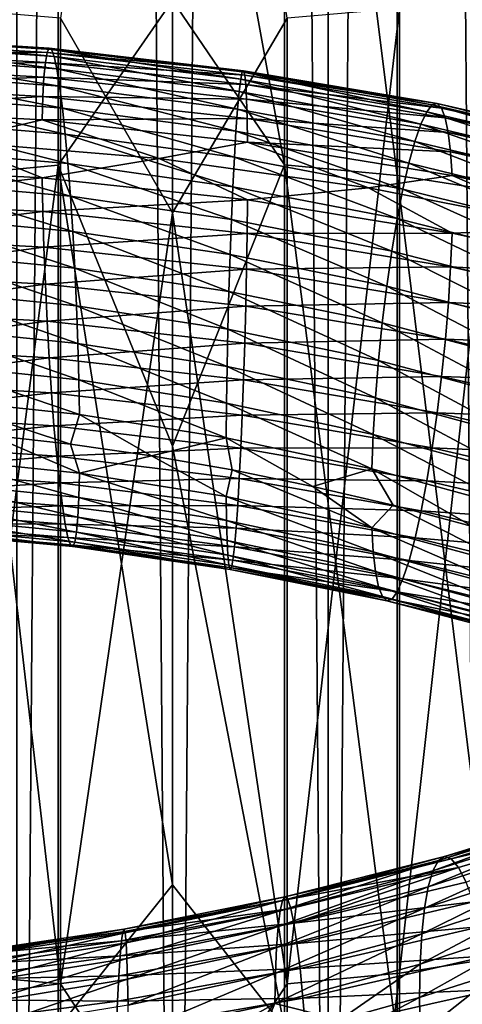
# Model space of a CAD drawing. Header units: metres. Extents: x -44 to 117, y -432 to 89.
# Tile 487 of 656: x -1.48 to 2.81, y -301.47 to -291.93. Entities that reach past the tile are written whole.
import ezdxf

# ---------------------------------------------------------------- set-up
doc = ezdxf.new("R2010")
doc.units = ezdxf.units.M
doc.layers.add('solid_125568', color=7, linetype='CONTINUOUS')

msp = doc.modelspace()

# ---------------------------------------------------------------- linework, layer by layer
at = {"layer": 'solid_125568'}
for points in [[(0, -312.351715, 242.333755), (0, -117.55674, 207.986145), (-1.509208, -117.572006, 207.899582)], [(-1.509208, -312.366974, 242.247192), (0, -312.351715, 242.333755), (-1.509208, -117.572006, 207.899582)], [(1.509208, -312.366974, 242.247192), (1.509208, -117.572006, 207.899582), (0, -117.55674, 207.986145)], [(1.509208, -312.366974, 242.247192), (0, -117.55674, 207.986145), (0, -312.351715, 242.333755)], [(2.998006, -312.412567, 241.988663), (2.998006, -117.617592, 207.641052), (1.509208, -117.572006, 207.899582)], [(1.509208, -312.366974, 242.247192), (2.998006, -312.412567, 241.988663), (1.509208, -117.572006, 207.899582)], [(-1.509208, -316.851318, 216.815323), (-1.509208, -122.056328, 182.467712), (0, -122.071594, 182.381149)], [(0, -316.866577, 216.72876), (0, -122.071594, 182.381149), (1.509208, -122.056328, 182.467712)], [(1.509208, -316.851318, 216.815323), (0, -316.866577, 216.72876), (1.509208, -122.056328, 182.467712)], [(1.509208, -316.851318, 216.815323), (1.509208, -122.056328, 182.467712), (2.998006, -122.010742, 182.726242)], [(2.998006, -316.805725, 217.073853), (1.509208, -316.851318, 216.815323), (2.998006, -122.010742, 182.726242)], [(0, -316.866577, 216.72876), (-1.509208, -316.851318, 216.815323), (0, -122.071594, 182.381149)], [(0, -293.798706, 932.209717), (0, -284.43338, 936.639038), (-1.085199, -291.913849, 933.069763)], [(1.109473, -291.912506, 933.066895), (0, -284.43338, 936.639038), (0, -293.798706, 932.209717)], [(-1.109473, -284.735016, 917.814087), (-2.201037, -293.439728, 913.488464), (-2.201037, -284.827545, 918.01062)], [(-1.109473, -284.735016, 917.814087), (-1.109473, -293.337433, 913.296814), (-2.201037, -293.439728, 913.488464)], [(0, -291.74115, 914.094666), (-1.109473, -293.337433, 913.296814), (-1.109473, -284.735016, 917.814087)], [(1.085199, -284.733673, 917.811218), (1.085199, -293.335938, 913.294067), (0, -287.360657, 916.412354)], [(2.177384, -293.436768, 913.48291), (1.085199, -293.335938, 913.294067), (1.085199, -284.733673, 917.811218)], [(2.177384, -284.82486, 918.004944), (2.177384, -293.436768, 913.48291), (1.085199, -284.733673, 917.811218)], [(3.232239, -293.603821, 913.796143), (2.177384, -293.436768, 913.48291), (2.177384, -284.82486, 918.004944)], [(3.232239, -284.975983, 918.326111), (3.232239, -293.603821, 913.796143), (2.177384, -284.82486, 918.004944)], [(1.085199, -293.335938, 913.294067), (0, -291.74115, 914.094666), (0, -287.360657, 916.412354)], [(0, -291.74115, 914.094666), (0, -296.060211, 911.664368), (-1.109473, -293.337433, 913.296814)], [(1.085199, -293.335938, 913.294067), (0, -296.060211, 911.664368), (0, -291.74115, 914.094666)], [(2.201037, -301.170044, 927.97821), (3.254865, -301.001526, 927.662292), (3.254865, -291.667572, 932.546387)], [(2.201037, -291.820007, 932.870361), (2.201037, -301.170044, 927.97821), (3.254865, -291.667572, 932.546387)], [(-2.177384, -291.822693, 932.876038), (-1.085199, -301.273804, 928.172607), (-1.085199, -291.913849, 933.069763)], [(-2.177384, -291.822693, 932.876038), (-2.177384, -301.173004, 927.983765), (-1.085199, -301.273804, 928.172607)], [(1.109473, -301.272308, 928.169861), (2.201037, -301.170044, 927.97821), (2.201037, -291.820007, 932.870361)], [(1.109473, -291.912506, 933.066895), (1.109473, -301.272308, 928.169861), (2.201037, -291.820007, 932.870361)], [(0, -293.798706, 932.209717), (-1.085199, -291.913849, 933.069763), (-1.085199, -301.273804, 928.172607)], [(1.109473, -291.912506, 933.066895), (0, -293.798706, 932.209717), (1.109473, -301.272308, 928.169861)], [(-3.117133, -292.133484, 903.773926), (-1.215664, -292.247131, 903.43927), (-3.160641, -292.230164, 903.421509)], [(-3.065956, -292.087738, 904.145203), (-1.195499, -292.204132, 903.81366), (-3.117133, -292.133484, 903.773926)], [(-1.195499, -292.204132, 903.81366), (-1.215664, -292.247131, 903.43927), (-3.117133, -292.133484, 903.773926)], [(-1.172745, -292.215515, 904.19989), (-1.195499, -292.204132, 903.81366), (-3.065956, -292.087738, 904.145203)], [(-3.008172, -292.096161, 904.527954), (-1.172745, -292.215515, 904.19989), (-3.065956, -292.087738, 904.145203)], [(-1.14811, -292.283112, 904.590332), (-1.172745, -292.215515, 904.19989), (-3.008172, -292.096161, 904.527954)], [(-2.945071, -292.160645, 904.914673), (-1.14811, -292.283112, 904.590332), (-3.008172, -292.096161, 904.527954)], [(-1.122205, -292.403595, 904.976746), (-1.14811, -292.283112, 904.590332), (-2.945071, -292.160645, 904.914673)], [(-2.878186, -292.277954, 905.29718), (-1.122205, -292.403595, 904.976746), (-2.945071, -292.160645, 904.914673)], [(-1.195499, -292.204132, 903.81366), (0.688322, -292.421875, 903.651123), (-1.215664, -292.247131, 903.43927)], [(0.675792, -292.434143, 904.037781), (0.688322, -292.421875, 903.651123), (-1.195499, -292.204132, 903.81366)], [(-1.172745, -292.215515, 904.19989), (0.675792, -292.434143, 904.037781), (-1.195499, -292.204132, 903.81366)], [(0.661686, -292.502625, 904.42865), (0.675792, -292.434143, 904.037781), (-1.172745, -292.215515, 904.19989)], [(-1.14811, -292.283112, 904.590332), (0.661686, -292.502625, 904.42865), (-1.172745, -292.215515, 904.19989)], [(-3.160641, -292.230164, 903.421509), (-1.232679, -292.341339, 903.084167), (-3.195702, -292.374512, 903.09552)], [(-1.215664, -292.247131, 903.43927), (-1.232679, -292.341339, 903.084167), (-3.160641, -292.230164, 903.421509)], [(-1.095324, -292.572418, 905.350586), (-1.122205, -292.403595, 904.976746), (-2.878186, -292.277954, 905.29718)], [(-2.80882, -292.443573, 905.666931), (-1.095324, -292.572418, 905.350586), (-2.878186, -292.277954, 905.29718)], [(-1.215664, -292.247131, 903.43927), (0.699394, -292.46405, 903.276306), (-1.232679, -292.341339, 903.084167)], [(0.688322, -292.421875, 903.651123), (0.699394, -292.46405, 903.276306), (-1.215664, -292.247131, 903.43927)], [(0.646321, -292.623962, 904.815308), (0.661686, -292.502625, 904.42865), (-1.14811, -292.283112, 904.590332)], [(-1.122205, -292.403595, 904.976746), (0.646321, -292.623962, 904.815308), (-1.14811, -292.283112, 904.590332)], [(-3.195702, -292.374512, 903.09552), (-1.246267, -292.483551, 902.755981), (-3.221633, -292.563354, 902.803284)], [(-1.232679, -292.341339, 903.084167), (-1.246267, -292.483551, 902.755981), (-3.195702, -292.374512, 903.09552)], [(-1.232679, -292.341339, 903.084167), (0.709064, -292.557495, 902.920837), (-1.246267, -292.483551, 902.755981)], [(0.699394, -292.46405, 903.276306), (0.709064, -292.557495, 902.920837), (-1.232679, -292.341339, 903.084167)], [(0.630418, -292.79364, 905.189331), (0.646321, -292.623962, 904.815308), (-1.122205, -292.403595, 904.976746)], [(-1.095324, -292.572418, 905.350586), (0.630418, -292.79364, 905.189331), (-1.122205, -292.403595, 904.976746)], [(-1.246267, -292.483551, 902.755981), (-1.256252, -292.670624, 902.462097), (-3.221633, -292.563354, 902.803284)], [(-1.067819, -292.784973, 905.703247), (-1.095324, -292.572418, 905.350586), (-2.80882, -292.443573, 905.666931)], [(-2.738336, -292.652985, 906.015503), (-1.067819, -292.784973, 905.703247), (-2.80882, -292.443573, 905.666931)], [(-1.246267, -292.483551, 902.755981), (0.7171, -292.699066, 902.592163), (-1.256252, -292.670624, 902.462097)], [(0.709064, -292.557495, 902.920837), (0.7171, -292.699066, 902.592163), (-1.246267, -292.483551, 902.755981)], [(0.646321, -292.623962, 904.815308), (2.407816, -292.93924, 904.811462), (0.661686, -292.502625, 904.42865)], [(0.661686, -292.502625, 904.42865), (2.464282, -292.819336, 904.428162), (0.675792, -292.434143, 904.037781)], [(2.407816, -292.93924, 904.811462), (2.464282, -292.819336, 904.428162), (0.661686, -292.502625, 904.42865)], [(0.675792, -292.434143, 904.037781), (2.516975, -292.752197, 904.040344), (0.688322, -292.421875, 903.651123)], [(2.464282, -292.819336, 904.428162), (2.516975, -292.752197, 904.040344), (0.675792, -292.434143, 904.037781)], [(0.688322, -292.421875, 903.651123), (2.564654, -292.74118, 903.656311), (0.699394, -292.46405, 903.276306)], [(2.516975, -292.752197, 904.040344), (2.564654, -292.74118, 903.656311), (0.688322, -292.421875, 903.651123)], [(0.699394, -292.46405, 903.276306), (2.606843, -292.784454, 903.283691), (0.709064, -292.557495, 902.920837)], [(2.564654, -292.74118, 903.656311), (2.606843, -292.784454, 903.283691), (0.699394, -292.46405, 903.276306)], [(-3.221633, -292.563354, 902.803284), (-1.256252, -292.670624, 902.462097), (-3.237768, -292.793365, 902.552429)], [(0.614635, -293.007019, 905.542236), (0.630418, -292.79364, 905.189331), (-1.095324, -292.572418, 905.350586)], [(-1.067819, -292.784973, 905.703247), (0.614635, -293.007019, 905.542236), (-1.095324, -292.572418, 905.350586)], [(0.709064, -292.557495, 902.920837), (2.643092, -292.878845, 902.929932), (0.7171, -292.699066, 902.592163)], [(2.606843, -292.784454, 903.283691), (2.643092, -292.878845, 902.929932), (0.709064, -292.557495, 902.920837)], [(-1.256252, -292.670624, 902.462097), (-1.262471, -292.899292, 902.210144), (-3.237768, -292.793365, 902.552429)], [(-1.040392, -293.036652, 906.026367), (-1.067819, -292.784973, 905.703247), (-2.738336, -292.652985, 906.015503)], [(-2.668439, -292.901611, 906.334534), (-1.040392, -293.036652, 906.026367), (-2.738336, -292.652985, 906.015503)], [(-1.256252, -292.670624, 902.462097), (0.723173, -292.885529, 902.297913), (-1.262471, -292.899292, 902.210144)], [(0.7171, -292.699066, 902.592163), (0.723173, -292.885529, 902.297913), (-1.256252, -292.670624, 902.462097)], [(0.630418, -292.79364, 905.189331), (2.349301, -293.107391, 905.181946), (0.646321, -292.623962, 904.815308)], [(2.349301, -293.107391, 905.181946), (2.407816, -292.93924, 904.811462), (0.646321, -292.623962, 904.815308)], [(0.7171, -292.699066, 902.592163), (2.672664, -293.021179, 902.6026), (0.723173, -292.885529, 902.297913)], [(2.643092, -292.878845, 902.929932), (2.672664, -293.021179, 902.6026), (0.7171, -292.699066, 902.592163)], [(-3.237768, -292.793365, 902.552429), (-1.262471, -292.899292, 902.210144), (-2.150833, -293.105743, 902.138733)], [(0.599287, -293.259521, 905.865479), (0.614635, -293.007019, 905.542236), (-1.067819, -292.784973, 905.703247)], [(-1.040392, -293.036652, 906.026367), (0.599287, -293.259521, 905.865479), (-1.067819, -292.784973, 905.703247)], [(0.614635, -293.007019, 905.542236), (2.290402, -293.319305, 905.531128), (0.630418, -292.79364, 905.189331)], [(2.290402, -293.319305, 905.531128), (2.349301, -293.107391, 905.181946), (0.630418, -292.79364, 905.189331)], [(2.464282, -292.819336, 904.428162), (4.239639, -293.233429, 904.587524), (2.516975, -292.752197, 904.040344)], [(2.516975, -292.752197, 904.040344), (4.330338, -293.169891, 904.206055), (2.564654, -292.74118, 903.656311)], [(4.239639, -293.233429, 904.587524), (4.330338, -293.169891, 904.206055), (2.516975, -292.752197, 904.040344)], [(2.564654, -292.74118, 903.656311), (4.412639, -293.16217, 903.827637), (2.606843, -292.784454, 903.283691)], [(4.330338, -293.169891, 904.206055), (4.412639, -293.16217, 903.827637), (2.564654, -292.74118, 903.656311)], [(2.606843, -292.784454, 903.283691), (4.485478, -293.208466, 903.459839), (2.643092, -292.878845, 902.929932)], [(4.412639, -293.16217, 903.827637), (4.485478, -293.208466, 903.459839), (2.606843, -292.784454, 903.283691)], [(0.723173, -292.885529, 902.297913), (0.726939, -293.113739, 902.045471), (-1.262471, -292.899292, 902.210144)], [(0.723173, -292.885529, 902.297913), (2.69473, -293.208252, 902.309143), (0.726939, -293.113739, 902.045471)], [(2.672664, -293.021179, 902.6026), (2.69473, -293.208252, 902.309143), (0.723173, -292.885529, 902.297913)], [(2.407816, -292.93924, 904.811462), (4.142695, -293.349548, 904.963867), (2.464282, -292.819336, 904.428162)], [(4.142695, -293.349548, 904.963867), (4.239639, -293.233429, 904.587524), (2.464282, -292.819336, 904.428162)], [(2.643092, -292.878845, 902.929932), (4.547905, -293.305511, 903.110107), (2.672664, -293.021179, 902.6026)], [(4.485478, -293.208466, 903.459839), (4.547905, -293.305511, 903.110107), (2.643092, -292.878845, 902.929932)], [(-1.013981, -293.322845, 906.311401), (-1.040392, -293.036652, 906.026367), (-2.668439, -292.901611, 906.334534)], [(-2.601073, -293.184906, 906.615723), (-1.013981, -293.322845, 906.311401), (-2.668439, -292.901611, 906.334534)], [(-1.262471, -292.899292, 902.210144), (-0.129886, -293.274628, 901.892029), (-2.150833, -293.105743, 902.138733)], [(-1.262471, -292.899292, 902.210144), (0.726939, -293.113739, 902.045471), (-0.129886, -293.274628, 901.892029)], [(2.349301, -293.107391, 905.181946), (4.042216, -293.513855, 905.327026), (2.407816, -292.93924, 904.811462)], [(4.042216, -293.513855, 905.327026), (4.142695, -293.349548, 904.963867), (2.407816, -292.93924, 904.811462)], [(0.584447, -293.546417, 906.150574), (0.599287, -293.259521, 905.865479), (-1.040392, -293.036652, 906.026367)], [(-1.013981, -293.322845, 906.311401), (0.584447, -293.546417, 906.150574), (-1.040392, -293.036652, 906.026367)], [(0.599287, -293.259521, 905.865479), (2.232445, -293.570282, 905.850708), (0.614635, -293.007019, 905.542236)], [(2.232445, -293.570282, 905.850708), (2.290402, -293.319305, 905.531128), (0.614635, -293.007019, 905.542236)], [(2.672664, -293.021179, 902.6026), (4.598688, -293.450104, 902.785767), (2.69473, -293.208252, 902.309143)], [(4.547905, -293.305511, 903.110107), (4.598688, -293.450104, 902.785767), (2.672664, -293.021179, 902.6026)], [(-3.238204, -293.35498, 902.204712), (-2.150833, -293.105743, 902.138733), (-1.262804, -293.459686, 901.861938)], [(-1.262804, -293.459686, 901.861938), (-2.150833, -293.105743, 902.138733), (-0.129886, -293.274628, 901.892029)], [(0.726939, -293.113739, 902.045471), (1.898165, -293.557068, 901.828064), (-0.129886, -293.274628, 901.892029)], [(0.726939, -293.113739, 902.045471), (2.70844, -293.436829, 902.057007), (1.898165, -293.557068, 901.828064)], [(2.69473, -293.208252, 902.309143), (2.70844, -293.436829, 902.057007), (0.726939, -293.113739, 902.045471)], [(2.290402, -293.319305, 905.531128), (3.940852, -293.721924, 905.668762), (2.349301, -293.107391, 905.181946)], [(3.940852, -293.721924, 905.668762), (4.042216, -293.513855, 905.327026), (2.349301, -293.107391, 905.181946)], [(-0.989471, -293.638855, 906.549927), (-1.013981, -293.322845, 906.311401), (-2.601073, -293.184906, 906.615723)], [(-2.538127, -293.498322, 906.850769), (-0.989471, -293.638855, 906.549927), (-2.601073, -293.184906, 906.615723)], [(-1.262804, -293.459686, 901.861938), (-0.129886, -293.274628, 901.892029), (0.726714, -293.673492, 901.696533)], [(0.726714, -293.673492, 901.696533), (-0.129886, -293.274628, 901.892029), (1.898165, -293.557068, 901.828064)], [(0.584447, -293.546417, 906.150574), (2.176515, -293.855743, 906.132202), (0.599287, -293.259521, 905.865479)], [(2.176515, -293.855743, 906.132202), (2.232445, -293.570282, 905.850708), (0.599287, -293.259521, 905.865479)], [(2.69473, -293.208252, 902.309143), (4.636501, -293.638947, 902.494385), (2.70844, -293.436829, 902.057007)], [(4.598688, -293.450104, 902.785767), (4.636501, -293.638947, 902.494385), (2.69473, -293.208252, 902.309143)], [(-3.238204, -293.35498, 902.204712), (-1.262804, -293.459686, 901.861938), (-3.22204, -293.681976, 902.110657)], [(-1.109473, -293.337433, 913.296814), (-2.201037, -301.811554, 908.535461), (-2.201037, -293.439728, 913.488464)], [(-1.109473, -293.337433, 913.296814), (-1.109473, -301.699768, 908.349182), (-2.201037, -301.811554, 908.535461)], [(0, -300.314941, 909.123169), (-1.109473, -301.699768, 908.349182), (-1.109473, -293.337433, 913.296814)], [(0, -296.060211, 911.664368), (0, -300.314941, 909.123169), (-1.109473, -293.337433, 913.296814)], [(0.570246, -293.863037, 906.389099), (0.584447, -293.546417, 906.150574), (-1.013981, -293.322845, 906.311401)], [(-0.989471, -293.638855, 906.549927), (0.570246, -293.863037, 906.389099), (-1.013981, -293.322845, 906.311401)], [(1.085199, -293.335938, 913.294067), (1.085199, -301.698151, 908.346497), (0, -296.060211, 911.664368)], [(2.177384, -301.808319, 908.53009), (1.085199, -301.698151, 908.346497), (1.085199, -293.335938, 913.294067)], [(2.177384, -293.436768, 913.48291), (2.177384, -301.808319, 908.53009), (1.085199, -293.335938, 913.294067)], [(2.232445, -293.570282, 905.850708), (3.840926, -293.969147, 905.980835), (2.290402, -293.319305, 905.531128)], [(3.840926, -293.969147, 905.980835), (3.940852, -293.721924, 905.668762), (2.290402, -293.319305, 905.531128)], [(-1.262804, -293.459686, 901.861938), (-1.256453, -293.786804, 901.768616), (-3.22204, -293.681976, 902.110657)], [(-1.262804, -293.459686, 901.861938), (0.726714, -293.673492, 901.696533), (-1.256453, -293.786804, 901.768616)], [(2.70844, -293.436829, 902.057007), (3.899763, -293.951752, 901.945557), (1.898165, -293.557068, 901.828064)], [(3.232239, -301.990906, 908.834473), (2.177384, -301.808319, 908.53009), (2.177384, -293.436768, 913.48291)], [(3.232239, -293.603821, 913.796143), (3.232239, -301.990906, 908.834473), (2.177384, -293.436768, 913.48291)], [(2.70844, -293.436829, 902.057007), (4.660004, -293.868774, 902.243164), (3.899763, -293.951752, 901.945557)], [(4.636501, -293.638947, 902.494385), (4.660004, -293.868774, 902.243164), (2.70844, -293.436829, 902.057007)], [(-0.967364, -293.979401, 906.734863), (-0.989471, -293.638855, 906.549927), (-2.538127, -293.498322, 906.850769)], [(-2.481023, -293.836609, 907.032593), (-0.967364, -293.979401, 906.734863), (-2.538127, -293.498322, 906.850769)], [(0.570246, -293.863037, 906.389099), (2.123758, -294.171021, 906.367188), (0.584447, -293.546417, 906.150574)], [(2.123758, -294.171021, 906.367188), (2.176515, -293.855743, 906.132202), (0.584447, -293.546417, 906.150574)], [(0.726714, -293.673492, 901.696533), (1.898165, -293.557068, 901.828064), (2.708325, -293.996613, 901.706848)], [(2.708325, -293.996613, 901.706848), (1.898165, -293.557068, 901.828064), (3.899763, -293.951752, 901.945557)], [(0.557109, -294.204071, 906.573975), (0.570246, -293.863037, 906.389099), (-0.989471, -293.638855, 906.549927)], [(-0.967364, -293.979401, 906.734863), (0.557109, -294.204071, 906.573975), (-0.989471, -293.638855, 906.549927)], [(2.176515, -293.855743, 906.132202), (3.744526, -294.251038, 906.254944), (2.232445, -293.570282, 905.850708)], [(3.744526, -294.251038, 906.254944), (3.840926, -293.969147, 905.980835), (2.232445, -293.570282, 905.850708)], [(-3.22204, -293.681976, 902.110657), (-1.256453, -293.786804, 901.768616), (-3.19586, -294.027557, 902.07196)], [(0.726714, -293.673492, 901.696533), (0.72318, -294.000519, 901.602844), (-1.256453, -293.786804, 901.768616)], [(0.726714, -293.673492, 901.696533), (2.708325, -293.996613, 901.706848), (0.72318, -294.000519, 901.602844)], [(-1.256453, -293.786804, 901.768616), (-1.246126, -294.133026, 901.731262), (-3.19586, -294.027557, 902.07196)], [(-0.947787, -294.336426, 906.864502), (-0.967364, -293.979401, 906.734863), (-2.481023, -293.836609, 907.032593)], [(-2.430477, -294.191711, 907.159485), (-0.947787, -294.336426, 906.864502), (-2.481023, -293.836609, 907.032593)], [(-1.256453, -293.786804, 901.768616), (0.72318, -294.000519, 901.602844), (-1.246126, -294.133026, 901.731262)], [(0, -302.932465, 927.320618), (0, -293.798706, 932.209717), (-1.085199, -301.273804, 928.172607)], [(1.109473, -301.272308, 928.169861), (0, -293.798706, 932.209717), (0, -302.932465, 927.320618)], [(0.557109, -294.204071, 906.573975), (2.075521, -294.510773, 906.548706), (0.570246, -293.863037, 906.389099)], [(2.075521, -294.510773, 906.548706), (2.123758, -294.171021, 906.367188), (0.570246, -293.863037, 906.389099)], [(2.123758, -294.171021, 906.367188), (3.653796, -294.562927, 906.482971), (2.176515, -293.855743, 906.132202)], [(3.653796, -294.562927, 906.482971), (3.744526, -294.251038, 906.254944), (2.176515, -293.855743, 906.132202)], [(-3.19586, -294.027557, 902.07196), (-1.246126, -294.133026, 901.731262), (-3.160633, -294.383606, 902.088196)], [(0.72318, -294.000519, 901.602844), (0.71754, -294.346771, 901.565186), (-1.246126, -294.133026, 901.731262)], [(0.545499, -294.561462, 906.70343), (0.557109, -294.204071, 906.573975), (-0.967364, -293.979401, 906.734863)], [(-0.947787, -294.336426, 906.864502), (0.545499, -294.561462, 906.70343), (-0.967364, -293.979401, 906.734863)], [(0.72318, -294.000519, 901.602844), (2.694945, -294.323273, 901.611816), (0.71754, -294.346771, 901.565186)], [(2.708325, -293.996613, 901.706848), (2.694945, -294.323273, 901.611816), (0.72318, -294.000519, 901.602844)], [(2.708325, -293.996613, 901.706848), (4.660001, -294.429108, 901.891541), (2.694945, -294.323273, 901.611816)], [(2.708325, -293.996613, 901.706848), (3.899763, -293.951752, 901.945557), (4.660001, -294.429108, 901.891541)], [(-1.246126, -294.133026, 901.731262), (-1.232286, -294.490143, 901.749329), (-3.160633, -294.383606, 902.088196)], [(-1.246126, -294.133026, 901.731262), (0.71754, -294.346771, 901.565186), (-1.232286, -294.490143, 901.749329)], [(-0.930921, -294.701172, 906.938416), (-0.947787, -294.336426, 906.864502), (-2.430477, -294.191711, 907.159485)], [(-2.387177, -294.554932, 907.231079), (-0.930921, -294.701172, 906.938416), (-2.430477, -294.191711, 907.159485)], [(0.545499, -294.561462, 906.70343), (2.03285, -294.867004, 906.675171), (0.557109, -294.204071, 906.573975)], [(2.03285, -294.867004, 906.675171), (2.075521, -294.510773, 906.548706), (0.557109, -294.204071, 906.573975)], [(2.075521, -294.510773, 906.548706), (3.570992, -294.899597, 906.657959), (2.123758, -294.171021, 906.367188)], [(3.570992, -294.899597, 906.657959), (3.653796, -294.562927, 906.482971), (2.123758, -294.171021, 906.367188)], [(2.694945, -294.323273, 901.611816), (2.6734, -294.668945, 901.572266), (0.71754, -294.346771, 901.565186)], [(2.694945, -294.323273, 901.611816), (4.636922, -294.755219, 901.794006), (2.6734, -294.668945, 901.572266)], [(4.660001, -294.429108, 901.891541), (4.636922, -294.755219, 901.794006), (2.694945, -294.323273, 901.611816)], [(-3.160633, -294.383606, 902.088196), (-1.232286, -294.490143, 901.749329), (-3.117331, -294.742004, 902.158875)], [(0.71754, -294.346771, 901.565186), (0.709838, -294.704041, 901.583008), (-1.232286, -294.490143, 901.749329)], [(0.535741, -294.926483, 906.7771), (0.545499, -294.561462, 906.70343), (-0.947787, -294.336426, 906.864502)], [(-0.930921, -294.701172, 906.938416), (0.535741, -294.926483, 906.7771), (-0.947787, -294.336426, 906.864502)], [(0.71754, -294.346771, 901.565186), (2.6734, -294.668945, 901.572266), (0.709838, -294.704041, 901.583008)], [(-1.232286, -294.490143, 901.749329), (-1.215406, -294.850037, 901.822388), (-3.117331, -294.742004, 902.158875)], [(-1.232286, -294.490143, 901.749329), (0.709838, -294.704041, 901.583008), (-1.215406, -294.850037, 901.822388)], [(2.03285, -294.867004, 906.675171), (3.497731, -295.253174, 906.778503), (2.075521, -294.510773, 906.548706)], [(3.497731, -295.253174, 906.778503), (3.570992, -294.899597, 906.657959), (2.075521, -294.510773, 906.548706)], [(-0.917149, -295.064911, 906.956177), (-0.930921, -294.701172, 906.938416), (-2.387177, -294.554932, 907.231079)], [(-2.352005, -294.917542, 907.247009), (-0.917149, -295.064911, 906.956177), (-2.387177, -294.554932, 907.231079)], [(0.535741, -294.926483, 906.7771), (1.996575, -295.231049, 906.746155), (0.545499, -294.561462, 906.70343)], [(1.996575, -295.231049, 906.746155), (2.03285, -294.867004, 906.675171), (0.545499, -294.561462, 906.70343)], [(0.709838, -294.704041, 901.583008), (0.700107, -295.064209, 901.655823), (-1.215406, -294.850037, 901.822388)], [(0.527961, -295.290375, 906.794617), (0.535741, -294.926483, 906.7771), (-0.930921, -294.701172, 906.938416)], [(-0.917149, -295.064911, 906.956177), (0.527961, -295.290375, 906.794617), (-0.930921, -294.701172, 906.938416)], [(0.709838, -294.704041, 901.583008), (2.644239, -295.025482, 901.587769), (0.700107, -295.064209, 901.655823)], [(2.6734, -294.668945, 901.572266), (2.644239, -295.025482, 901.587769), (0.709838, -294.704041, 901.583008)], [(2.6734, -294.668945, 901.572266), (4.59971, -295.099762, 901.750977), (2.644239, -295.025482, 901.587769)], [(4.636922, -294.755219, 901.794006), (4.59971, -295.099762, 901.750977), (2.6734, -294.668945, 901.572266)], [(-3.117331, -294.742004, 902.158875), (-1.215406, -294.850037, 901.822388), (-3.066859, -295.094635, 902.283752)], [(-1.215406, -294.850037, 901.822388), (-1.195889, -295.204559, 901.949951), (-3.066859, -295.094635, 902.283752)], [(-1.215406, -294.850037, 901.822388), (0.700107, -295.064209, 901.655823), (-1.195889, -295.204559, 901.949951)], [(1.996575, -295.231049, 906.746155), (3.43534, -295.61496, 906.844299), (2.03285, -294.867004, 906.675171)], [(3.43534, -295.61496, 906.844299), (3.497731, -295.253174, 906.778503), (2.03285, -294.867004, 906.675171)], [(-0.906896, -295.418854, 906.917419), (-0.917149, -295.064911, 906.956177), (-2.352005, -294.917542, 907.247009)], [(-2.325892, -295.270813, 907.207031), (-0.906896, -295.418854, 906.917419), (-2.352005, -294.917542, 907.247009)], [(0.527961, -295.290375, 906.794617), (1.967326, -295.594116, 906.761292), (0.535741, -294.926483, 906.7771)], [(1.967326, -295.594116, 906.761292), (1.996575, -295.231049, 906.746155), (0.535741, -294.926483, 906.7771)], [(0.700107, -295.064209, 901.655823), (0.688451, -295.419098, 901.783203), (-1.195889, -295.204559, 901.949951)], [(0.522238, -295.644379, 906.755554), (0.527961, -295.290375, 906.794617), (-0.917149, -295.064911, 906.956177)], [(-0.906896, -295.418854, 906.917419), (0.522238, -295.644379, 906.755554), (-0.917149, -295.064911, 906.956177)], [(0.700107, -295.064209, 901.655823), (2.608003, -295.384674, 901.657898), (0.688451, -295.419098, 901.783203)], [(2.644239, -295.025482, 901.587769), (2.608003, -295.384674, 901.657898), (0.700107, -295.064209, 901.655823)], [(2.644239, -295.025482, 901.587769), (4.549414, -295.45459, 901.762085), (2.608003, -295.384674, 901.657898)], [(4.59971, -295.099762, 901.750977), (4.549414, -295.45459, 901.762085), (2.644239, -295.025482, 901.587769)], [(-3.066859, -295.094635, 902.283752), (-1.195889, -295.204559, 901.949951), (-3.009844, -295.433411, 902.462158)], [(-1.195889, -295.204559, 901.949951), (-1.173856, -295.545593, 902.13147), (-3.009844, -295.433411, 902.462158)], [(-0.900597, -295.754272, 906.821716), (-0.906896, -295.418854, 906.917419), (-2.325892, -295.270813, 907.207031)], [(-2.309774, -295.606018, 907.110718), (-0.900597, -295.754272, 906.821716), (-2.325892, -295.270813, 907.207031)], [(-1.195889, -295.204559, 901.949951), (0.688451, -295.419098, 901.783203), (-1.173856, -295.545593, 902.13147)], [(1.967326, -295.594116, 906.761292), (3.384946, -295.976227, 906.855164), (1.996575, -295.231049, 906.746155)], [(3.384946, -295.976227, 906.855164), (3.43534, -295.61496, 906.844299), (1.996575, -295.231049, 906.746155)], [(0.522238, -295.644379, 906.755554), (1.945691, -295.947479, 906.720398), (0.527961, -295.290375, 906.794617)], [(1.945691, -295.947479, 906.720398), (1.967326, -295.594116, 906.761292), (0.527961, -295.290375, 906.794617)], [(-3.009844, -295.433411, 902.462158), (-1.173856, -295.545593, 902.13147), (-2.946898, -295.75058, 902.692444)], [(0.688451, -295.419098, 901.783203), (0.675256, -295.76062, 901.964661), (-1.173856, -295.545593, 902.13147)], [(0.518647, -295.979675, 906.659546), (0.522238, -295.644379, 906.755554), (-0.906896, -295.418854, 906.917419)], [(-0.900597, -295.754272, 906.821716), (0.518647, -295.979675, 906.659546), (-0.906896, -295.418854, 906.917419)], [(0.688451, -295.419098, 901.783203), (2.565302, -295.738434, 901.782227), (0.675256, -295.76062, 901.964661)], [(2.608003, -295.384674, 901.657898), (2.565302, -295.738434, 901.782227), (0.688451, -295.419098, 901.783203)], [(2.608003, -295.384674, 901.657898), (4.487073, -295.811615, 901.827026), (2.565302, -295.738434, 901.782227)], [(4.549414, -295.45459, 901.762085), (4.487073, -295.811615, 901.827026), (2.608003, -295.384674, 901.657898)], [(-1.173856, -295.545593, 902.13147), (-1.149332, -295.865417, 902.365295), (-2.946898, -295.75058, 902.692444)], [(-1.173856, -295.545593, 902.13147), (0.675256, -295.76062, 901.964661), (-1.149332, -295.865417, 902.365295)], [(-0.988541, -296.043396, 906.687927), (-0.900597, -295.754272, 906.821716), (-2.309774, -295.606018, 907.110718)], [(-1.766483, -295.954895, 906.836182), (-0.988541, -296.043396, 906.687927), (-2.309774, -295.606018, 907.110718)], [(0.518647, -295.979675, 906.659546), (1.932249, -296.282379, 906.622986), (0.522238, -295.644379, 906.755554)], [(1.932249, -296.282379, 906.622986), (1.945691, -295.947479, 906.720398), (0.522238, -295.644379, 906.755554)], [(1.945691, -295.947479, 906.720398), (3.347637, -296.328308, 906.810852), (1.967326, -295.594116, 906.761292)], [(3.347637, -296.328308, 906.810852), (3.384946, -295.976227, 906.855164), (1.967326, -295.594116, 906.761292)], [(-2.946898, -295.75058, 902.692444), (-1.149332, -295.865417, 902.365295), (-2.879421, -296.040314, 902.968079)], [(0.675256, -295.76062, 901.964661), (0.661083, -296.081085, 902.198425), (-1.149332, -295.865417, 902.365295)], [(-0.988541, -296.043396, 906.687927), (-0.205735, -296.15567, 906.578003), (-0.900597, -295.754272, 906.821716)], [(-0.205735, -296.15567, 906.578003), (0.518647, -295.979675, 906.659546), (-0.900597, -295.754272, 906.821716)], [(0.675256, -295.76062, 901.964661), (2.517022, -296.078644, 901.960327), (0.661083, -296.081085, 902.198425)], [(2.565302, -295.738434, 901.782227), (2.517022, -296.078644, 901.960327), (0.675256, -295.76062, 901.964661)], [(2.565302, -295.738434, 901.782227), (4.413798, -296.162689, 901.945496), (2.517022, -296.078644, 901.960327)], [(4.487073, -295.811615, 901.827026), (4.413798, -296.162689, 901.945496), (2.565302, -295.738434, 901.782227)], [(-1.149332, -295.865417, 902.365295), (-1.1228, -296.158112, 902.644714), (-2.879421, -296.040314, 902.968079)], [(-1.149332, -295.865417, 902.365295), (0.661083, -296.081085, 902.198425), (-1.1228, -296.158112, 902.644714)], [(1.932249, -296.282379, 906.622986), (3.324492, -296.662506, 906.71106), (1.945691, -295.947479, 906.720398)], [(3.324492, -296.662506, 906.71106), (3.347637, -296.328308, 906.810852), (1.945691, -295.947479, 906.720398)], [(-2.879421, -296.040314, 902.968079), (-1.1228, -296.158112, 902.644714), (-2.809441, -296.297089, 903.281311)], [(-2.310319, -296.177216, 906.757141), (-0.901048, -296.324341, 906.467651), (-1.766483, -295.954895, 906.836182)], [(-0.901048, -296.324341, 906.467651), (-0.988541, -296.043396, 906.687927), (-1.766483, -295.954895, 906.836182)], [(-0.901048, -296.324341, 906.467651), (-0.205735, -296.15567, 906.578003), (-0.988541, -296.043396, 906.687927)], [(-0.205735, -296.15567, 906.578003), (0.578671, -296.291779, 906.50647), (0.518647, -295.979675, 906.659546)], [(1.361106, -296.451599, 906.473389), (1.932249, -296.282379, 906.622986), (0.518647, -295.979675, 906.659546)], [(0.578671, -296.291779, 906.50647), (1.361106, -296.451599, 906.473389), (0.518647, -295.979675, 906.659546)], [(0.661083, -296.081085, 902.198425), (0.646374, -296.374481, 902.477966), (-1.1228, -296.158112, 902.644714)], [(1.085199, -301.698151, 908.346497), (0, -300.314941, 909.123169), (0, -296.060211, 911.664368)], [(0.661083, -296.081085, 902.198425), (2.464306, -296.397675, 902.190613), (0.646374, -296.374481, 902.477966)], [(2.517022, -296.078644, 901.960327), (2.464306, -296.397675, 902.190613), (0.661083, -296.081085, 902.198425)], [(2.517022, -296.078644, 901.960327), (4.330967, -296.499786, 902.117065), (2.464306, -296.397675, 902.190613)], [(4.413798, -296.162689, 901.945496), (4.330967, -296.499786, 902.117065), (2.517022, -296.078644, 901.960327)], [(-1.1228, -296.158112, 902.644714), (-1.095285, -296.41806, 902.961853), (-2.809441, -296.297089, 903.281311)], [(-2.326573, -296.412994, 906.500061), (-0.90739, -296.558868, 906.209351), (-2.310319, -296.177216, 906.757141)], [(-0.90739, -296.558868, 906.209351), (-0.901048, -296.324341, 906.467651), (-2.310319, -296.177216, 906.757141)], [(-1.1228, -296.158112, 902.644714), (0.646374, -296.374481, 902.477966), (-1.095285, -296.41806, 902.961853)], [(-0.901048, -296.324341, 906.467651), (0.518295, -296.549133, 906.304565), (-0.205735, -296.15567, 906.578003)], [(0.518295, -296.549133, 906.304565), (0.578671, -296.291779, 906.50647), (-0.205735, -296.15567, 906.578003)], [(-2.809441, -296.297089, 903.281311), (-1.095285, -296.41806, 902.961853), (-2.738987, -296.515442, 903.62439)], [(-0.90739, -296.558868, 906.209351), (0.521937, -296.783173, 906.045837), (-0.901048, -296.324341, 906.467651)], [(0.521937, -296.783173, 906.045837), (0.518295, -296.549133, 906.304565), (-0.901048, -296.324341, 906.467651)], [(0.518295, -296.549133, 906.304565), (1.931999, -296.851746, 906.266907), (0.578671, -296.291779, 906.50647)], [(1.931999, -296.851746, 906.266907), (1.361106, -296.451599, 906.473389), (0.578671, -296.291779, 906.50647)], [(1.361106, -296.451599, 906.473389), (2.138277, -296.634979, 906.478455), (1.932249, -296.282379, 906.622986)], [(2.90705, -296.841766, 906.521423), (3.324492, -296.662506, 906.71106), (1.932249, -296.282379, 906.622986)], [(2.138277, -296.634979, 906.478455), (2.90705, -296.841766, 906.521423), (1.932249, -296.282379, 906.622986)], [(-1.095285, -296.41806, 902.961853), (-1.067815, -296.639679, 903.30896), (-2.738987, -296.515442, 903.62439)], [(-2.352588, -296.606476, 906.201599), (-0.917456, -296.750641, 905.90918), (-2.326573, -296.412994, 906.500061)], [(-0.917456, -296.750641, 905.90918), (-0.90739, -296.558868, 906.209351), (-2.326573, -296.412994, 906.500061)], [(0.646374, -296.374481, 902.477966), (0.631116, -296.635223, 902.795288), (-1.095285, -296.41806, 902.961853)], [(-1.095285, -296.41806, 902.961853), (0.631116, -296.635223, 902.795288), (-1.067815, -296.639679, 903.30896)], [(0.646374, -296.374481, 902.477966), (2.408515, -296.689606, 902.466553), (0.631116, -296.635223, 902.795288)], [(2.464306, -296.397675, 902.190613), (2.408515, -296.689606, 902.466553), (0.646374, -296.374481, 902.477966)], [(2.464306, -296.397675, 902.190613), (4.24029, -296.815369, 902.340393), (2.408515, -296.689606, 902.466553)], [(4.330967, -296.499786, 902.117065), (4.24029, -296.815369, 902.340393), (2.464306, -296.397675, 902.190613)], [(-2.738987, -296.515442, 903.62439), (-1.067815, -296.639679, 903.30896), (-2.669697, -296.689941, 903.989502)], [(1.931999, -296.851746, 906.266907), (2.138277, -296.634979, 906.478455), (1.361106, -296.451599, 906.473389)], [(-2.387656, -296.754089, 905.869812), (-0.931043, -296.896149, 905.575195), (-2.352588, -296.606476, 906.201599)], [(-0.931043, -296.896149, 905.575195), (-0.917456, -296.750641, 905.90918), (-2.352588, -296.606476, 906.201599)], [(-0.917456, -296.750641, 905.90918), (0.527933, -296.974365, 905.745239), (-0.90739, -296.558868, 906.209351)], [(0.527933, -296.974365, 905.745239), (0.521937, -296.783173, 906.045837), (-0.90739, -296.558868, 906.209351)], [(1.945585, -297.08606, 906.008484), (1.931999, -296.851746, 906.266907), (0.518295, -296.549133, 906.304565)], [(0.521937, -296.783173, 906.045837), (1.945585, -297.08606, 906.008484), (0.518295, -296.549133, 906.304565)], [(-1.067815, -296.639679, 903.30896), (-1.041018, -296.817474, 903.67804), (-2.669697, -296.689941, 903.989502)], [(-2.669697, -296.689941, 903.989502), (-1.041018, -296.817474, 903.67804), (-2.602872, -296.815094, 904.368774)], [(0.631116, -296.635223, 902.795288), (0.615296, -296.857697, 903.142517), (-1.067815, -296.639679, 903.30896)], [(-1.067815, -296.639679, 903.30896), (0.615296, -296.857697, 903.142517), (-1.041018, -296.817474, 903.67804)], [(0.631116, -296.635223, 902.795288), (2.35065, -296.948792, 902.780212), (0.615296, -296.857697, 903.142517)], [(2.408515, -296.689606, 902.466553), (2.35065, -296.948792, 902.780212), (0.631116, -296.635223, 902.795288)], [(1.931999, -296.851746, 906.266907), (3.324348, -297.232208, 906.353577), (2.138277, -296.634979, 906.478455)], [(3.324348, -297.232208, 906.353577), (2.90705, -296.841766, 906.521423), (2.138277, -296.634979, 906.478455)], [(2.408515, -296.689606, 902.466553), (4.144034, -297.103516, 902.60907), (2.35065, -296.948792, 902.780212)], [(4.24029, -296.815369, 902.340393), (4.144034, -297.103516, 902.60907), (2.408515, -296.689606, 902.466553)], [(-2.431092, -296.852173, 905.512756), (-0.947971, -296.991821, 905.215393), (-2.387656, -296.754089, 905.869812)], [(-0.947971, -296.991821, 905.215393), (-0.931043, -296.896149, 905.575195), (-2.387656, -296.754089, 905.869812)], [(-0.931043, -296.896149, 905.575195), (0.535978, -297.119202, 905.410767), (-0.917456, -296.750641, 905.90918)], [(0.535978, -297.119202, 905.410767), (0.527933, -296.974365, 905.745239), (-0.917456, -296.750641, 905.90918)], [(1.967577, -297.277802, 905.708679), (1.945585, -297.08606, 906.008484), (0.521937, -296.783173, 906.045837)], [(0.527933, -296.974365, 905.745239), (1.967577, -297.277802, 905.708679), (0.521937, -296.783173, 906.045837)], [(-2.602872, -296.815094, 904.368774), (-1.015188, -296.945892, 904.061218), (-2.53983, -296.885498, 904.754333)], [(-1.041018, -296.817474, 903.67804), (-1.015188, -296.945892, 904.061218), (-2.602872, -296.815094, 904.368774)], [(-2.53983, -296.885498, 904.754333), (-0.99063, -297.01944, 904.450378), (-2.482149, -296.897156, 905.138245)], [(-1.015188, -296.945892, 904.061218), (-0.99063, -297.01944, 904.450378), (-2.53983, -296.885498, 904.754333)], [(-2.482149, -296.897156, 905.138245), (-0.967998, -297.034088, 904.837769), (-2.431092, -296.852173, 905.512756)], [(-0.99063, -297.01944, 904.450378), (-0.967998, -297.034088, 904.837769), (-2.482149, -296.897156, 905.138245)], [(-0.967998, -297.034088, 904.837769), (-0.947971, -296.991821, 905.215393), (-2.431092, -296.852173, 905.512756)], [(-1.041018, -296.817474, 903.67804), (0.599298, -297.036346, 903.511841), (-1.015188, -296.945892, 904.061218)], [(0.615296, -296.857697, 903.142517), (0.599298, -297.036346, 903.511841), (-1.041018, -296.817474, 903.67804)], [(-0.947971, -296.991821, 905.215393), (0.545747, -297.214111, 905.050537), (-0.931043, -296.896149, 905.575195)], [(0.545747, -297.214111, 905.050537), (0.535978, -297.119202, 905.410767), (-0.931043, -296.896149, 905.575195)], [(0.615296, -296.857697, 903.142517), (2.291712, -297.169647, 903.12384), (0.599298, -297.036346, 903.511841)], [(2.35065, -296.948792, 902.780212), (2.291712, -297.169647, 903.12384), (0.615296, -296.857697, 903.142517)], [(3.347728, -297.467621, 906.09613), (3.324348, -297.232208, 906.353577), (1.931999, -296.851746, 906.266907)], [(1.945585, -297.08606, 906.008484), (3.347728, -297.467621, 906.09613), (1.931999, -296.851746, 906.266907)], [(-1.015188, -296.945892, 904.061218), (0.583845, -297.165619, 903.895203), (-0.99063, -297.01944, 904.450378)], [(0.599298, -297.036346, 903.511841), (0.583845, -297.165619, 903.895203), (-1.015188, -296.945892, 904.061218)], [(-0.967998, -297.034088, 904.837769), (0.556973, -297.255585, 904.672546), (-0.947971, -296.991821, 905.215393)], [(0.556973, -297.255585, 904.672546), (0.545747, -297.214111, 905.050537), (-0.947971, -296.991821, 905.215393)], [(1.997168, -297.42337, 905.37561), (1.967577, -297.277802, 905.708679), (0.527933, -296.974365, 905.745239)], [(0.535978, -297.119202, 905.410767), (1.997168, -297.42337, 905.37561), (0.527933, -296.974365, 905.745239)], [(2.35065, -296.948792, 902.780212), (4.044202, -297.358795, 902.915405), (2.291712, -297.169647, 903.12384)], [(4.144034, -297.103516, 902.60907), (4.044202, -297.358795, 902.915405), (2.35065, -296.948792, 902.780212)], [(-0.99063, -297.01944, 904.450378), (0.569645, -297.240051, 904.28479), (-0.967998, -297.034088, 904.837769)], [(0.583845, -297.165619, 903.895203), (0.569645, -297.240051, 904.28479), (-0.99063, -297.01944, 904.450378)], [(0.569645, -297.240051, 904.28479), (0.556973, -297.255585, 904.672546), (-0.967998, -297.034088, 904.837769)], [(0.599298, -297.036346, 903.511841), (2.233095, -297.34668, 903.489624), (0.583845, -297.165619, 903.895203)], [(2.291712, -297.169647, 903.12384), (2.233095, -297.34668, 903.489624), (0.599298, -297.036346, 903.511841)], [(3.385473, -297.66098, 905.798462), (3.347728, -297.467621, 906.09613), (1.945585, -297.08606, 906.008484)], [(1.967577, -297.277802, 905.708679), (3.385473, -297.66098, 905.798462), (1.945585, -297.08606, 906.008484)], [(2.033527, -297.519196, 905.017151), (1.997168, -297.42337, 905.37561), (0.535978, -297.119202, 905.410767)], [(0.545747, -297.214111, 905.050537), (2.033527, -297.519196, 905.017151), (0.535978, -297.119202, 905.410767)], [(0.583845, -297.165619, 903.895203), (2.176526, -297.474426, 903.86969), (0.569645, -297.240051, 904.28479)], [(2.233095, -297.34668, 903.489624), (2.176526, -297.474426, 903.86969), (0.583845, -297.165619, 903.895203)], [(2.291712, -297.169647, 903.12384), (3.942797, -297.575623, 903.251648), (2.233095, -297.34668, 903.489624)], [(4.044202, -297.358795, 902.915405), (3.942797, -297.575623, 903.251648), (2.291712, -297.169647, 903.12384)], [(2.075885, -297.561737, 904.641357), (2.033527, -297.519196, 905.017151), (0.545747, -297.214111, 905.050537)], [(0.556973, -297.255585, 904.672546), (2.075885, -297.561737, 904.641357), (0.545747, -297.214111, 905.050537)], [(0.569645, -297.240051, 904.28479), (2.123721, -297.547455, 904.256226), (0.556973, -297.255585, 904.672546)], [(2.123721, -297.547455, 904.256226), (2.075885, -297.561737, 904.641357), (0.556973, -297.255585, 904.672546)], [(2.176526, -297.474426, 903.86969), (2.123721, -297.547455, 904.256226), (0.569645, -297.240051, 904.28479)], [(3.436282, -297.808716, 905.468445), (3.385473, -297.66098, 905.798462), (1.967577, -297.277802, 905.708679)], [(1.997168, -297.42337, 905.37561), (3.436282, -297.808716, 905.468445), (1.967577, -297.277802, 905.708679)], [(2.233095, -297.34668, 903.489624), (3.842207, -297.748596, 903.610168), (2.176526, -297.474426, 903.86969)], [(3.942797, -297.575623, 903.251648), (3.842207, -297.748596, 903.610168), (2.233095, -297.34668, 903.489624)], [(3.49883, -297.907135, 905.114014), (3.436282, -297.808716, 905.468445), (1.997168, -297.42337, 905.37561)], [(2.033527, -297.519196, 905.017151), (3.49883, -297.907135, 905.114014), (1.997168, -297.42337, 905.37561)], [(2.176526, -297.474426, 903.86969), (3.745148, -297.872437, 903.983337), (2.123721, -297.547455, 904.256226)], [(3.842207, -297.748596, 903.610168), (3.745148, -297.872437, 903.983337), (2.176526, -297.474426, 903.86969)], [(3.571851, -297.952667, 904.743103), (3.49883, -297.907135, 905.114014), (2.033527, -297.519196, 905.017151)], [(2.075885, -297.561737, 904.641357), (3.571851, -297.952667, 904.743103), (2.033527, -297.519196, 905.017151)], [(2.123721, -297.547455, 904.256226), (3.654323, -297.941772, 904.363525), (2.075885, -297.561737, 904.641357)], [(3.654323, -297.941772, 904.363525), (3.571851, -297.952667, 904.743103), (2.075885, -297.561737, 904.641357)], [(3.745148, -297.872437, 903.983337), (3.654323, -297.941772, 904.363525), (2.123721, -297.547455, 904.256226)], [(2.576696, -300.078888, 936.438049), (2.636192, -300.039154, 936.836548), (4.1545, -299.571472, 936.683105)], [(4.060694, -299.615356, 936.291931), (2.576696, -300.078888, 936.438049), (4.1545, -299.571472, 936.683105)], [(4.1545, -299.571472, 936.683105), (2.636192, -300.039154, 936.836548), (4.257735, -299.590179, 937.076233)], [(2.524025, -300.178436, 936.05011), (2.576696, -300.078888, 936.438049), (4.060694, -299.615356, 936.291931)], [(3.977664, -299.718567, 935.910645), (2.524025, -300.178436, 936.05011), (4.060694, -299.615356, 936.291931)], [(2.636192, -300.039154, 936.836548), (2.701748, -300.062469, 937.23761), (4.257735, -299.590179, 937.076233)], [(4.257735, -299.590179, 937.076233), (2.701748, -300.062469, 937.23761), (4.36799, -299.668915, 937.463135)], [(2.701748, -300.062469, 937.23761), (2.771857, -300.146149, 937.632813), (4.36799, -299.668915, 937.463135)], [(4.36799, -299.668915, 937.463135), (2.771857, -300.146149, 937.632813), (2.844535, -300.286133, 938.013611)], [(2.478917, -300.333252, 935.680603), (2.524025, -300.178436, 936.05011), (3.977664, -299.718567, 935.910645)], [(3.906642, -299.876434, 935.546997), (2.478917, -300.333252, 935.680603), (3.977664, -299.718567, 935.910645)], [(2.442304, -300.538605, 935.337463), (2.478917, -300.333252, 935.680603), (3.906642, -299.876434, 935.546997)], [(3.849052, -300.084229, 935.20874), (2.442304, -300.538605, 935.337463), (3.906642, -299.876434, 935.546997)], [(1.064294, -300.466888, 936.444458), (1.088826, -300.429749, 936.846985), (2.636192, -300.039154, 936.836548)], [(2.576696, -300.078888, 936.438049), (1.064294, -300.466888, 936.444458), (2.636192, -300.039154, 936.836548)], [(2.636192, -300.039154, 936.836548), (1.088826, -300.429749, 936.846985), (2.701748, -300.062469, 937.23761)], [(1.042565, -300.564178, 936.052856), (1.064294, -300.466888, 936.444458), (2.576696, -300.078888, 936.438049)], [(2.524025, -300.178436, 936.05011), (1.042565, -300.564178, 936.052856), (2.576696, -300.078888, 936.438049)], [(1.088826, -300.429749, 936.846985), (1.11598, -300.455872, 937.25238), (2.701748, -300.062469, 937.23761)], [(2.701748, -300.062469, 937.23761), (1.11598, -300.455872, 937.25238), (2.771857, -300.146149, 937.632813)], [(1.11598, -300.455872, 937.25238), (1.14517, -300.542542, 937.6521), (2.771857, -300.146149, 937.632813)], [(2.771857, -300.146149, 937.632813), (1.14517, -300.542542, 937.6521), (1.175416, -300.685669, 938.037415)], [(2.771857, -300.146149, 937.632813), (1.175416, -300.685669, 938.037415), (2.844535, -300.286133, 938.013611)], [(2.415166, -300.789825, 935.028381), (2.442304, -300.538605, 935.337463), (3.849052, -300.084229, 935.20874)], [(3.806367, -300.337219, 934.903564), (2.415166, -300.789825, 935.028381), (3.849052, -300.084229, 935.20874)], [(1.023868, -300.71701, 935.680054), (1.042565, -300.564178, 936.052856), (2.524025, -300.178436, 936.05011)], [(2.478917, -300.333252, 935.680603), (1.023868, -300.71701, 935.680054), (2.524025, -300.178436, 936.05011)], [(0, -300.314941, 909.123169), (0, -304.502472, 906.472656), (-1.109473, -301.699768, 908.349182)], [(1.085199, -301.698151, 908.346497), (0, -304.502472, 906.472656), (0, -300.314941, 909.123169)], [(1.008635, -300.920746, 935.334045), (1.023868, -300.71701, 935.680054), (2.478917, -300.333252, 935.680603)], [(2.442304, -300.538605, 935.337463), (1.008635, -300.920746, 935.334045), (2.478917, -300.333252, 935.680603)], [(2.844535, -300.286133, 938.013611), (1.175416, -300.685669, 938.037415), (2.917744, -300.478394, 938.371399)], [(2.398488, -301.082245, 934.761353), (2.415166, -300.789825, 935.028381), (3.806367, -300.337219, 934.903564)], [(3.78006, -300.630615, 934.639282), (2.398488, -301.082245, 934.761353), (3.806367, -300.337219, 934.903564)], [(1.088826, -300.429749, 936.846985), (-0.470701, -300.74173, 936.713379), (1.11598, -300.455872, 937.25238)], [(-0.459994, -300.777924, 936.310181), (-0.470701, -300.74173, 936.713379), (1.088826, -300.429749, 936.846985)], [(1.064294, -300.466888, 936.444458), (-0.459994, -300.777924, 936.310181), (1.088826, -300.429749, 936.846985)], [(1.11598, -300.455872, 937.25238), (-0.482253, -300.76886, 937.119446), (1.14517, -300.542542, 937.6521)], [(-0.470701, -300.74173, 936.713379), (-0.482253, -300.76886, 937.119446), (1.11598, -300.455872, 937.25238)], [(-0.45054, -300.874329, 935.917847), (-0.459994, -300.777924, 936.310181), (1.064294, -300.466888, 936.444458)], [(1.042565, -300.564178, 936.052856), (-0.45054, -300.874329, 935.917847), (1.064294, -300.466888, 936.444458)], [(1.175416, -300.685669, 938.037415), (1.20568, -300.881042, 938.399658), (2.917744, -300.478394, 938.371399)], [(2.917744, -300.478394, 938.371399), (1.20568, -300.881042, 938.399658), (2.989709, -300.718719, 938.697632)], [(1.14517, -300.542542, 937.6521), (-0.494307, -300.856598, 937.519836), (1.175416, -300.685669, 938.037415)], [(-0.482253, -300.76886, 937.119446), (-0.494307, -300.856598, 937.519836), (1.14517, -300.542542, 937.6521)], [(-0.442617, -301.026337, 935.544312), (-0.45054, -300.874329, 935.917847), (1.042565, -300.564178, 936.052856)], [(1.023868, -300.71701, 935.680054), (-0.442617, -301.026337, 935.544312), (1.042565, -300.564178, 936.052856)], [(0.997344, -301.170807, 935.022644), (1.008635, -300.920746, 935.334045), (2.442304, -300.538605, 935.337463)], [(2.415166, -300.789825, 935.028381), (0.997344, -301.170807, 935.022644), (2.442304, -300.538605, 935.337463)], [(1.175416, -300.685669, 938.037415), (-0.506832, -301.000732, 937.905701), (1.20568, -300.881042, 938.399658)], [(-0.494307, -300.856598, 937.519836), (-0.506832, -301.000732, 937.905701), (1.175416, -300.685669, 938.037415)], [(-0.4363, -301.22937, 935.19751), (-0.442617, -301.026337, 935.544312), (1.023868, -300.71701, 935.680054)], [(1.008635, -300.920746, 935.334045), (-0.4363, -301.22937, 935.19751), (1.023868, -300.71701, 935.680054)], [(1.20568, -300.881042, 938.399658), (1.235195, -301.124512, 938.730225), (2.989709, -300.718719, 938.697632)], [(2.989709, -300.718719, 938.697632), (1.235195, -301.124512, 938.730225), (3.059037, -301.00296, 938.983704)], [(2.392592, -301.404266, 934.548096), (2.398488, -301.082245, 934.761353), (3.78006, -300.630615, 934.639282)], [(3.157163, -301.163849, 934.497314), (2.392592, -301.404266, 934.548096), (3.78006, -300.630615, 934.639282)], [(-0.482253, -300.76886, 937.119446), (-2.075257, -301.00119, 936.840027), (-0.494307, -300.856598, 937.519836)], [(-2.025125, -300.974884, 936.43689), (-2.075257, -301.00119, 936.840027), (-0.482253, -300.76886, 937.119446)], [(-0.470701, -300.74173, 936.713379), (-2.025125, -300.974884, 936.43689), (-0.482253, -300.76886, 937.119446)], [(-1.979295, -301.01178, 936.036255), (-2.025125, -300.974884, 936.43689), (-0.470701, -300.74173, 936.713379)], [(-0.459994, -300.777924, 936.310181), (-1.979295, -301.01178, 936.036255), (-0.470701, -300.74173, 936.713379)], [(-1.938761, -301.108673, 935.646179), (-1.979295, -301.01178, 936.036255), (-0.459994, -300.777924, 936.310181)], [(-0.45054, -300.874329, 935.917847), (-1.938761, -301.108673, 935.646179), (-0.459994, -300.777924, 936.310181)], [(0.990478, -301.462494, 934.753906), (0.997344, -301.170807, 935.022644), (2.415166, -300.789825, 935.028381)], [(2.398488, -301.082245, 934.761353), (0.990478, -301.462494, 934.753906), (2.415166, -300.789825, 935.028381)], [(-0.494307, -300.856598, 937.519836), (-2.128426, -301.087982, 937.237183), (-0.506832, -301.000732, 937.905701)], [(-2.075257, -301.00119, 936.840027), (-2.128426, -301.087982, 937.237183), (-0.494307, -300.856598, 937.519836)], [(-1.904303, -301.261017, 935.274414), (-1.938761, -301.108673, 935.646179), (-0.45054, -300.874329, 935.917847)], [(-0.442617, -301.026337, 935.544312), (-1.904303, -301.261017, 935.274414), (-0.45054, -300.874329, 935.917847)], [(1.20568, -300.881042, 938.399658), (-0.519849, -301.197113, 938.268433), (1.235195, -301.124512, 938.730225)], [(-0.506832, -301.000732, 937.905701), (-0.519849, -301.197113, 938.268433), (1.20568, -300.881042, 938.399658)], [(-0.506832, -301.000732, 937.905701), (-2.183586, -301.231079, 937.619751), (-0.519849, -301.197113, 938.268433)], [(-2.128426, -301.087982, 937.237183), (-2.183586, -301.231079, 937.619751), (-0.506832, -301.000732, 937.905701)], [(-0.431617, -301.478821, 934.885437), (-0.4363, -301.22937, 935.19751), (1.008635, -300.920746, 935.334045)], [(0.997344, -301.170807, 935.022644), (-0.431617, -301.478821, 934.885437), (1.008635, -300.920746, 935.334045)], [(1.235195, -301.124512, 938.730225), (1.263576, -301.411713, 939.020325), (3.059037, -301.00296, 938.983704)], [(3.059037, -301.00296, 938.983704), (1.263576, -301.411713, 939.020325), (3.124407, -301.326843, 939.221069)], [(2.201037, -310.260193, 922.618591), (3.254865, -310.076019, 922.311584), (3.254865, -301.001526, 927.662292)], [(2.201037, -301.170044, 927.97821), (2.201037, -310.260193, 922.618591), (3.254865, -301.001526, 927.662292)], [(-1.876505, -301.464203, 934.928955), (-1.904303, -301.261017, 935.274414), (-0.442617, -301.026337, 935.544312)], [(-0.4363, -301.22937, 935.19751), (-1.876505, -301.464203, 934.928955), (-0.442617, -301.026337, 935.544312)], [(1.620636, -301.622681, 934.559509), (0.990478, -301.462494, 934.753906), (2.398488, -301.082245, 934.761353)], [(2.392592, -301.404266, 934.548096), (1.620636, -301.622681, 934.559509), (2.398488, -301.082245, 934.761353)], [(-0.519849, -301.197113, 938.268433), (-2.239744, -301.42627, 937.979004), (-0.533114, -301.441467, 938.599304)], [(-2.183586, -301.231079, 937.619751), (-2.239744, -301.42627, 937.979004), (-0.519849, -301.197113, 938.268433)], [(-2.177384, -301.173004, 927.983765), (-1.085199, -310.373596, 922.807556), (-1.085199, -301.273804, 928.172607)], [(-2.177384, -301.173004, 927.983765), (-2.177384, -310.263428, 922.624023), (-1.085199, -310.373596, 922.807556)], [(1.235195, -301.124512, 938.730225), (-0.533114, -301.441467, 938.599304), (1.263576, -301.411713, 939.020325)], [(-0.519849, -301.197113, 938.268433), (-0.533114, -301.441467, 938.599304), (1.235195, -301.124512, 938.730225)], [(-0.428594, -301.77002, 934.616028), (-0.431617, -301.478821, 934.885437), (0.997344, -301.170807, 935.022644)], [(0.990478, -301.462494, 934.753906), (-0.428594, -301.77002, 934.616028), (0.997344, -301.170807, 935.022644)], [(1.109473, -310.371948, 922.804871), (2.201037, -310.260193, 922.618591), (2.201037, -301.170044, 927.97821)], [(1.109473, -301.272308, 928.169861), (1.109473, -310.371948, 922.804871), (2.201037, -301.170044, 927.97821)], [(2.399075, -301.762146, 934.384705), (2.392592, -301.404266, 934.548096), (3.157163, -301.163849, 934.497314)], [(3.780736, -301.309967, 934.264282), (2.399075, -301.762146, 934.384705), (3.157163, -301.163849, 934.497314)], [(-1.8559, -301.713623, 934.617798), (-1.876505, -301.464203, 934.928955), (-0.4363, -301.22937, 935.19751)], [(-0.431617, -301.478821, 934.885437), (-1.8559, -301.713623, 934.617798), (-0.4363, -301.22937, 935.19751)], [(0, -302.932465, 927.320618), (-1.085199, -301.273804, 928.172607), (-1.085199, -310.373596, 922.807556)], [(1.109473, -301.272308, 928.169861), (0, -302.932465, 927.320618), (1.109473, -310.371948, 922.804871)], [(1.263576, -301.411713, 939.020325), (1.290509, -301.738434, 939.261353), (3.124407, -301.326843, 939.221069)], [(3.124407, -301.326843, 939.221069), (1.290509, -301.738434, 939.261353), (3.184246, -301.685272, 939.402527)], [(2.415907, -302.143707, 934.278503), (2.399075, -301.762146, 934.384705), (3.780736, -301.309967, 934.264282)], [(3.807289, -301.690063, 934.156982), (2.415907, -302.143707, 934.278503), (3.780736, -301.309967, 934.264282)], [(-2.239744, -301.42627, 937.979004), (-2.295645, -301.669403, 938.306335), (-0.533114, -301.441467, 938.599304)], [(-0.533114, -301.441467, 938.599304), (-2.295645, -301.669403, 938.306335), (-0.545999, -301.729553, 938.889648)], [(1.263576, -301.411713, 939.020325), (-0.545999, -301.729553, 938.889648), (1.290509, -301.738434, 939.261353)], [(-0.533114, -301.441467, 938.599304), (-0.545999, -301.729553, 938.889648), (1.263576, -301.411713, 939.020325)], [(0.058968, -301.99411, 934.463257), (-0.428594, -301.77002, 934.616028), (0.990478, -301.462494, 934.753906)], [(0.842334, -301.819275, 934.531311), (0.058968, -301.99411, 934.463257), (0.990478, -301.462494, 934.753906)], [(1.620636, -301.622681, 934.559509), (0.842334, -301.819275, 934.531311), (0.990478, -301.462494, 934.753906)], [(0.99097, -302.142426, 934.375977), (1.620636, -301.622681, 934.559509), (2.392592, -301.404266, 934.548096)], [(2.399075, -301.762146, 934.384705), (0.99097, -302.142426, 934.375977), (2.392592, -301.404266, 934.548096)]]:
    msp.add_3dface(points, dxfattribs=at)

doc.saveas('drawing.dxf')
